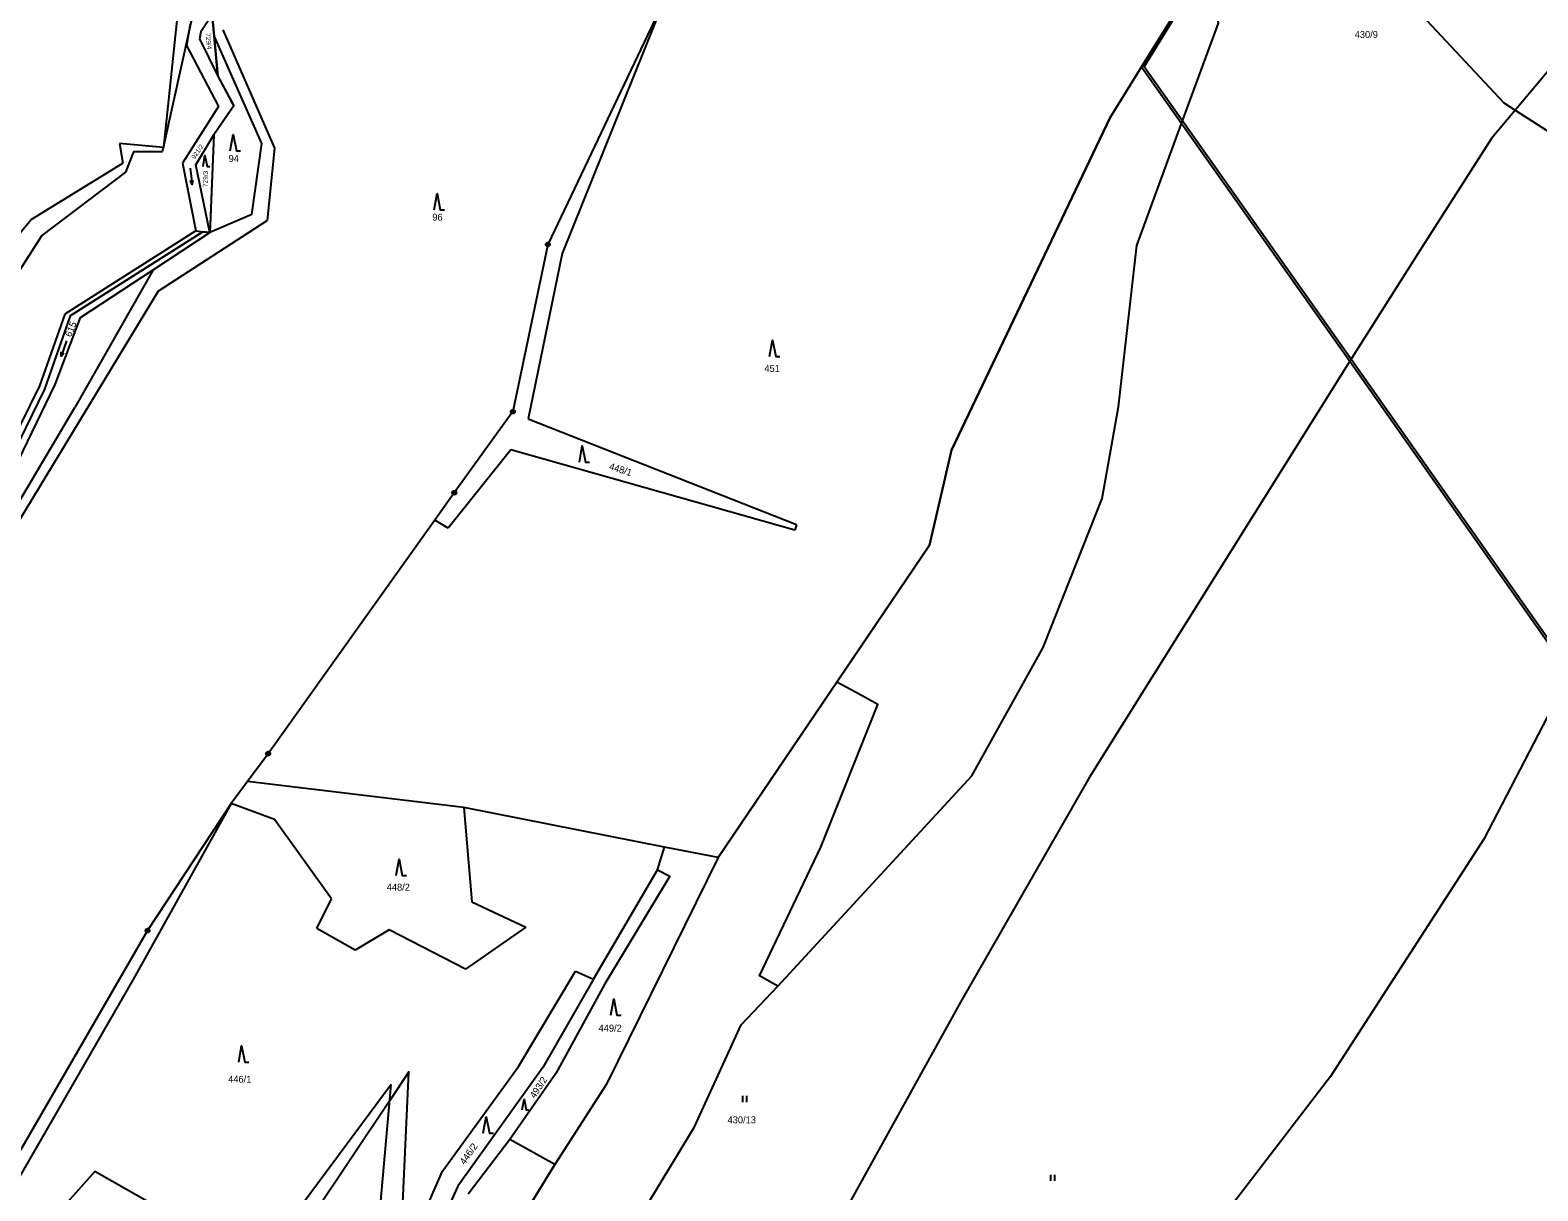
# Model space of a CAD drawing. Extents: x -547623 to -538651, y -1096714 to -1086522.
# Drawn here: x -544127.4 to -543757.7, y -1093972.7 to -1093688.2 of the extents above; entities that cross this region are included whole.
import ezdxf

# ---------------------------------------------------------------- set-up
doc = ezdxf.new("R2010")
doc.units = 0
for name, color, linetype in [('Vrstva 1', 7, 'Continuous'), ('Vrstva 25', 7, 'Continuous'), ('Vrstva 41', 7, 'Continuous'), ('Vrstva 52', 7, 'Continuous'), ('Vrstva 62', 7, 'Continuous'), ('Vrstva 83', 7, 'Continuous'), ('Vrstva 86', 7, 'Continuous')]:
    doc.layers.add(name, color=color, linetype=linetype)

msp = doc.modelspace()

# ---------------------------------------------------------------- linework, layer by layer
at = {"layer": 'Vrstva 1'}
for points in [[(-544090.93, -1093681.11), (-544094.69, -1093716.96)], [(-543971.9, -1093680.72), (-543996.88, -1093742.97)], [(-544082.73, -1093684.4), (-544085.55, -1093688.57)], [(-543854.83, -1093697.21), (-543847.65, -1093685.64)], [(-544088.1, -1093686.68), (-544089, -1093691.95)], [(-544085.55, -1093688.57), (-544085.8, -1093690.35)], [(-544070.58, -1093715.94), (-544082.25, -1093689.58)], [(-544080.12, -1093688.07), (-544067.46, -1093717.13)], [(-544089, -1093691.95), (-544081.19, -1093706.93)], [(-544085.8, -1093690.35), (-544081.32, -1093699.49)], [(-543750.26, -1093692.38), (-543769.07, -1093714.78)], [(-543862.54, -1093709.63), (-543854.83, -1093697.21)], [(-543854.83, -1093697.21), (-543803.8, -1093769.31)], [(-544081.19, -1093706.93), (-544090.04, -1093720.81)], [(-543901.43, -1093791.17), (-543862.54, -1093709.63)], [(-544086.78, -1093721.22), (-544082.34, -1093713.83)], [(-543769.07, -1093714.78), (-543786.09, -1093741.46)], [(-544105.49, -1093716), (-544104.62, -1093720.82)], [(-544094.69, -1093716.96), (-544105.49, -1093716)], [(-544073.01, -1093733.38), (-544070.58, -1093715.94)], [(-544067.46, -1093717.13), (-544069.24, -1093734.87)], [(-544127.14, -1093734.57), (-544104.62, -1093720.82)], [(-544090.04, -1093720.81), (-544086.78, -1093737.38)], [(-544083.32, -1093737.82), (-544086.78, -1093721.22)], [(-544073.01, -1093733.38), (-544083.32, -1093737.82)], [(-544136.87, -1093746.24), (-544127.14, -1093734.57)], [(-544086.78, -1093737.38), (-544118.83, -1093757.78)], [(-544096.01, -1093752.19), (-544069.24, -1093734.87)], [(-544086.78, -1093737.38), (-544085.05, -1093737.6)], [(-544097.19, -1093746.93), (-544083.32, -1093737.82)], [(-543996.88, -1093742.97), (-544005.24, -1093783.44)], [(-543786.09, -1093741.46), (-543803.8, -1093769.31)], [(-544097.19, -1093746.93), (-544116.37, -1093780.69)], [(-544115.05, -1093758.66), (-544097.19, -1093746.93)], [(-544096.01, -1093752.19), (-544131.68, -1093811.05)], [(-544118.83, -1093757.78), (-544125.06, -1093775.35)], [(-544121.21, -1093775.05), (-544115.05, -1093758.66)], [(-543803.8, -1093769.31), (-543867.6, -1093871.34)], [(-543803.8, -1093769.31), (-543749.86, -1093845.89)], [(-544125.06, -1093775.35), (-544139.27, -1093804.11)], [(-544135.92, -1093805.37), (-544121.21, -1093775.05)], [(-544136.31, -1093814.14), (-544116.37, -1093780.69)], [(-544005.24, -1093783.44), (-543939.49, -1093809.34)], [(-544009.52, -1093791.04), (-544024.9, -1093810.28)], [(-543939.88, -1093810.72), (-544009.52, -1093791.04)], [(-543906.85, -1093814.42), (-543901.43, -1093791.17)], [(-544024.9, -1093810.28), (-544028.15, -1093808.29)], [(-543939.49, -1093809.34), (-543939.88, -1093810.72)], [(-543958.67, -1093890.99), (-543906.85, -1093814.42)], [(-543749.86, -1093845.89), (-543770.9, -1093886.54)], [(-544021.05, -1093878.76), (-544074.06, -1093872.35)], [(-543867.6, -1093871.34), (-543899.27, -1093926.47)], [(-544078.05, -1093877.72), (-544102, -1093920.7)], [(-544067.46, -1093881.69), (-544078.05, -1093877.72)], [(-544053.47, -1093901.15), (-544067.46, -1093881.69)], [(-544021.05, -1093878.76), (-544019.04, -1093901.83)], [(-543971.82, -1093888.48), (-544021.05, -1093878.76)], [(-543973.56, -1093894.06), (-543971.82, -1093888.48)], [(-543958.67, -1093890.99), (-543971.82, -1093888.48)], [(-543770.9, -1093886.54), (-543808.5, -1093944.65)], [(-543958.67, -1093890.99), (-543986.01, -1093946.54)], [(-543989.26, -1093920.84), (-543973.56, -1093894.06)], [(-543970.54, -1093895.57), (-543986.44, -1093921.98)], [(-543973.56, -1093894.06), (-543970.54, -1093895.57)], [(-544057.09, -1093908.44), (-544053.47, -1093901.15)], [(-544019.04, -1093901.83), (-544005.85, -1093908.06)], [(-544047.67, -1093913.72), (-544057.09, -1093908.44)], [(-544039.36, -1093908.74), (-544047.67, -1093913.72)], [(-544020.63, -1093918.35), (-544039.36, -1093908.74)], [(-544005.85, -1093908.06), (-544020.63, -1093918.35)], [(-544102, -1093920.7), (-544141.53, -1093989.17)], [(-544007.63, -1093942.2), (-543993.65, -1093918.87)], [(-543989.26, -1093920.84), (-544001.62, -1093942.48)], [(-543986.44, -1093921.98), (-543998.5, -1093943.93)], [(-543993.65, -1093918.87), (-543989.26, -1093920.84)], [(-543899.27, -1093926.47), (-543946.31, -1094011.56)], [(-544026.22, -1093967.89), (-544007.63, -1093942.2)], [(-544001.62, -1093942.48), (-544022.47, -1093971.59)], [(-543998.5, -1093943.93), (-544009.71, -1093960.09)], [(-543808.5, -1093944.65), (-543833.32, -1093976.99)], [(-544038.86, -1093946.61), (-544076.64, -1093997.58)], [(-544044.44, -1094009.29), (-544038.86, -1093946.61)], [(-543986.01, -1093946.54), (-543998.69, -1093966.28)], [(-544009.71, -1093960.09), (-544020, -1093973.55)], [(-543998.69, -1093966.28), (-544009.71, -1093960.09)], [(-544008.7, -1093982.5), (-543998.69, -1093966.28)], [(-544044.44, -1094009.29), (-544026.22, -1093967.89)], [(-544022.47, -1093971.59), (-544033.52, -1093995.88)]]:
    msp.add_lwpolyline(points, dxfattribs=at)
at = {"layer": 'Vrstva 25'}
for p, q in [((-543952.63, -1093950.94), (-543952.63, -1093949.44)), ((-543951.63, -1093950.94), (-543951.63, -1093949.44)), ((-543877.09, -1093970.27), (-543877.09, -1093968.77)), ((-543876.09, -1093970.27), (-543876.09, -1093968.77))]:
    msp.add_line(p, q, dxfattribs=at)
for points in [[(-544078.3, -1093717.8), (-544077.6, -1093713.8), (-544076.8, -1093717.8), (-544075.8, -1093717.8)], [(-544084.98, -1093721.58), (-544084.51, -1093718.9), (-544083.97, -1093721.58), (-544083.3, -1093721.58)], [(-544088.15, -1093722.03), (-544087.63, -1093726.01), (-544087.43, -1093724.97)], [(-544087.63, -1093726.01), (-544088.09, -1093725.06)], [(-544028.3, -1093732.2), (-544027.6, -1093728.2), (-544026.8, -1093732.2), (-544025.8, -1093732.2)], [(-544118.42, -1093764.33), (-544119.8, -1093768.11), (-544119.14, -1093767.28)], [(-544119.8, -1093768.11), (-544119.77, -1093767.05)], [(-543946.05, -1093768.16), (-543945.35, -1093764.16), (-543944.55, -1093768.16), (-543943.55, -1093768.16)], [(-543992.7, -1093794.12), (-543992, -1093790.12), (-543991.2, -1093794.12), (-543990.2, -1093794.12)], [(-544037.62, -1093895.39), (-544036.92, -1093891.39), (-544036.12, -1093895.39), (-544035.12, -1093895.39)], [(-543984.98, -1093929.61), (-543984.28, -1093925.61), (-543983.48, -1093929.61), (-543982.48, -1093929.61)], [(-544076.22, -1093941.13), (-544075.52, -1093937.13), (-544074.72, -1093941.13), (-544073.72, -1093941.13)], [(-544006.74, -1093952.89), (-544006.27, -1093950.21), (-544005.73, -1093952.89), (-544005.06, -1093952.89)], [(-544016.27, -1093958.54), (-544015.57, -1093954.54), (-544014.77, -1093958.54), (-544013.77, -1093958.54)]]:
    msp.add_lwpolyline(points, dxfattribs=at)
at = {"layer": 'Vrstva 41'}
for points in [[(-543971.9, -1093680.72), (-544000.42, -1093740.74)], [(-543971.9, -1093680.72), (-544000.42, -1093740.74)], [(-544082.25, -1093689.58), (-544082.73, -1093684.4)], [(-544082.25, -1093689.58), (-544082.73, -1093684.4)], [(-544081.32, -1093699.49), (-544082.25, -1093689.58)], [(-544081.32, -1093699.49), (-544082.25, -1093689.58)], [(-544081.32, -1093699.49), (-544077.44, -1093706.72)], [(-544081.32, -1093699.49), (-544077.44, -1093706.72)], [(-544077.44, -1093706.72), (-544082.34, -1093713.83)], [(-544077.44, -1093706.72), (-544082.34, -1093713.83)], [(-544082.34, -1093713.83), (-544083.32, -1093737.82)], [(-544082.34, -1093713.83), (-544083.32, -1093737.82)], [(-544117.54, -1093758.21), (-544085.05, -1093737.6)], [(-544117.54, -1093758.21), (-544085.05, -1093737.6)], [(-544085.05, -1093737.6), (-544083.32, -1093737.82)], [(-544085.05, -1093737.6), (-544083.32, -1093737.82)], [(-544000.42, -1093740.74), (-544009, -1093781.69)], [(-544000.42, -1093740.74), (-544009, -1093781.69)], [(-544117.54, -1093758.21), (-544123.85, -1093776.18)], [(-544117.54, -1093758.21), (-544123.85, -1093776.18)], [(-544123.85, -1093776.18), (-544137.68, -1093804.35)], [(-544123.85, -1093776.18), (-544137.68, -1093804.35)], [(-544009, -1093781.69), (-544023.36, -1093801.58)], [(-544009, -1093781.69), (-544023.36, -1093801.58)], [(-544023.36, -1093801.58), (-544028.15, -1093808.29)], [(-544023.36, -1093801.58), (-544028.15, -1093808.29)], [(-544028.15, -1093808.29), (-544069.01, -1093865.55)], [(-544028.15, -1093808.29), (-544069.01, -1093865.55)], [(-544069.01, -1093865.55), (-544074.06, -1093872.35)], [(-544069.01, -1093865.55), (-544074.06, -1093872.35)], [(-544074.06, -1093872.35), (-544078.05, -1093877.72)], [(-544074.06, -1093872.35), (-544078.05, -1093877.72)], [(-544078.05, -1093877.72), (-544098.58, -1093908.92)], [(-544078.05, -1093877.72), (-544098.58, -1093908.92)], [(-544098.58, -1093908.92), (-544129.74, -1093962.73)], [(-544098.58, -1093908.92), (-544129.74, -1093962.73)]]:
    msp.add_lwpolyline(points, dxfattribs=at)
at = {"layer": 'Vrstva 52'}
for points in [[(-543752.03, -1093620.49), (-543760.35, -1093614.98), (-543788.5, -1093603.42), (-543788.5, -1093600.36), (-543788.5, -1093599.56), (-543783.08, -1093590.28), (-543802.11, -1093567.52), (-543849, -1093607.11), (-543883.8, -1093621.66), (-543905.85, -1093625.2), (-543906.23, -1093628.33), (-543881.21, -1093646.56), (-543875.5, -1093651.5), (-543860.5, -1093666.14), (-543848.81, -1093683.88), (-543847.81, -1093685.89), (-543854.83, -1093697.21), (-543862.54, -1093709.63), (-543901.43, -1093791.17), (-543906.85, -1093814.42), (-543929.56, -1093847.98)], [(-544046.78, -1093577.68), (-544039.09, -1093593.78), (-544034.68, -1093607.25), (-544035.54, -1093620.28), (-544046.07, -1093636.55), (-544068.82, -1093673.86), (-544083.87, -1093683.35), (-544081.21, -1093683.45), (-544082.73, -1093684.4), (-544081.32, -1093699.49), (-544077.96, -1093705.76), (-544077.44, -1093706.72), (-544077.9, -1093707.39), (-544082.34, -1093713.83), (-544082.98, -1093729.5), (-544083.17, -1093734.21)], [(-544085.59, -1093602.51), (-544085.49, -1093604.15), (-544082.16, -1093656.92), (-544082, -1093659.5), (-544086.06, -1093677.79), (-544086.98, -1093681.9), (-544087.98, -1093686.43), (-544088.3, -1093687.85), (-544094.62, -1093716.29), (-544094.77, -1093716.95), (-544095, -1093718), (-544102, -1093718), (-544104, -1093723), (-544124.5, -1093738.5), (-544137, -1093758)], [(-543944, -1093922.5), (-543896.5, -1093871), (-543879, -1093839.5), (-543864.5, -1093803), (-543860.5, -1093780.5), (-543856, -1093741), (-543845.02, -1093711.07), (-543836, -1093686.5), (-543838.5, -1093674.5), (-543839.45, -1093672.42), (-543844, -1093662.5), (-543843.5, -1093656.5), (-543835, -1093650), (-543826.29, -1093651.2), (-543820.5, -1093652), (-543812.5, -1093657), (-543788.5, -1093682), (-543766, -1093706), (-543763.21, -1093707.8), (-543750, -1093716.29)], [(-544083.17, -1093734.21), (-544083.32, -1093737.82), (-544085.05, -1093737.6), (-544117.54, -1093758.21), (-544123.85, -1093776.18), (-544137.68, -1093804.35), (-544147.48, -1093810.02), (-544156.45, -1093818.84), (-544165.26, -1093828.42), (-544177.36, -1093866.67), (-544202.78, -1093886.65), (-544226.67, -1093889.25), (-544250.68, -1093892.15), (-544251.02, -1093893.7), (-544257.39, -1093901.67)], [(-543929.56, -1093847.98), (-543958.67, -1093890.99), (-543986.01, -1093946.54), (-543998.69, -1093966.28), (-544008.7, -1093982.5)], [(-543944, -1093922.5), (-543948.5, -1093920), (-543933.5, -1093888.5), (-543919.5, -1093853.5), (-543925, -1093850.5), (-543929.56, -1093847.98)], [(-543990.5, -1094000), (-543964.5, -1093957), (-543953, -1093932), (-543944, -1093922.5)], [(-544036.74, -1093991.78), (-544034.5, -1093943.5), (-544039.21, -1093950.57), (-544067.5, -1093993)], [(-544071.54, -1093990.7), (-544111.5, -1093968), (-544137, -1093996.5)]]:
    msp.add_lwpolyline(points, dxfattribs=at)
at = {"layer": 'Vrstva 62'}
msp.add_lwpolyline([(-543666.67, -1093961.99), (-543749.45, -1093845.6), (-543803.39, -1093769.02), (-543854.23, -1093697.19), (-543847.22, -1093685.9), (-543823.23, -1093647.22), (-543808.71, -1093626.04), (-543789.93, -1093602.98), (-543785.36, -1093597.18), (-543759.46, -1093564.28), (-543754.73, -1093554.59), (-543753.76, -1093552.62), (-543751.53, -1093551.33), (-543748.48, -1093549.35), (-543744.68, -1093546.88), (-543703.85, -1093520.37), (-543687.82, -1093508), (-543681.44, -1093502.02), (-543677.2, -1093498.03)], dxfattribs=at)
at = {"layer": 'Vrstva 83'}
for centre, radius in [((-544000.42, -1093740.74), 0.5), ((-544000.42, -1093740.74), 0.1), ((-544009, -1093781.69), 0.5), ((-544009, -1093781.69), 0.1), ((-544023.36, -1093801.58), 0.5), ((-544023.36, -1093801.58), 0.1), ((-544069.01, -1093865.55), 0.5), ((-544069.01, -1093865.55), 0.1), ((-544098.58, -1093908.92), 0.5), ((-544098.58, -1093908.92), 0.1)]:
    msp.add_circle(centre, radius, dxfattribs=at)

# ---------------------------------------------------------------- texts
at = {"layer": 'Vrstva 86'}
for s, height, rotation, p in [('729/4', 1.14, 275.3382, (-544084.35, -1093688.99)), ('921/2', 1.14, 55.201, (-544087.01, -1093719.92)), ('729/3', 1.14, 87.6611, (-544083.9, -1093726.65)), ('615', 1.7, 67.3694, (-544117.35, -1093763.56)), ('448/1', 1.7, 342.151, (-543985.54, -1093795.81)), ('493/2', 1.7, 56.502, (-544003.6, -1093950.19)), ('446/2', 1.7, 54.876, (-544020.8, -1093966.44))]:
    msp.add_text(s, height=height, rotation=rotation, dxfattribs=at).set_placement(p)
for s, p in [('430/9', (-543802.59, -1093690.1)), ('94', (-544078.7, -1093720.5)), ('96', (-544028.75, -1093734.9)), ('451', (-543947.34, -1093771.97)), ('448/2', (-544039.94, -1093899.12)), ('449/2', (-543987.98, -1093933.68)), ('446/1', (-544078.81, -1093946.21)), ('430/13', (-543956.36, -1093956.16))]:
    msp.add_text(s, height=1.7, dxfattribs=at).set_placement(p)

doc.saveas('drawing.dxf')
